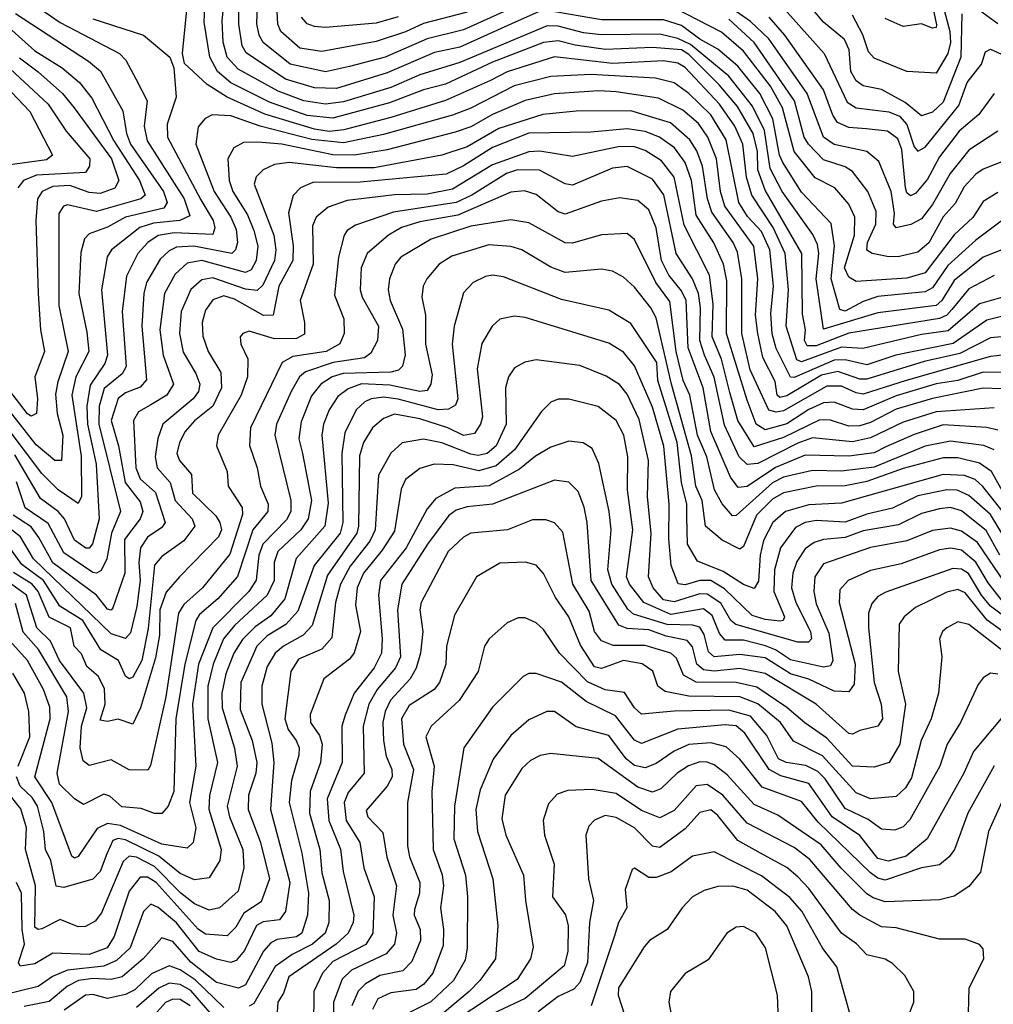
# Model space of a CAD drawing. Extents: x 1308313 to 1441400, y 959662 to 1036319.
# Tile 270 of 656: x 1348784 to 1351463, y 998230 to 1000938. Entities that reach past the tile are written whole.
import ezdxf

# ---------------------------------------------------------------- set-up
doc = ezdxf.new("R2010")
doc.units = 0

msp = doc.modelspace()

# ---------------------------------------------------------------- linework, layer by layer
at = {"layer": '0CON10XD'}
for points in [[(1351475, 1000631.1), (1351395, 1000579.3), (1351344.2, 1000515), (1351295, 1000429), (1351265, 1000389.8), (1351235.8, 1000374.2), (1351195, 1000365.4), (1351188.3, 1000375), (1351191, 1000405), (1351181.9, 1000465), (1351147.3, 1000547.3), (1351115, 1000575.6), (1351025, 1000594), (1350995, 1000614.8), (1350950.4, 1000735), (1350845.4, 1000885), (1350795, 1000932.9), (1350625, 1001051.7)], [(1351376.1, 1000953.9), (1351373.6, 1000835), (1351325, 1000711.1), (1351295, 1000683.1), (1351265, 1000673), (1351220.2, 1000710.2), (1351155, 1000745.7), (1351105, 1000755.6), (1351085, 1000769.8), (1351071, 1000795), (1351066.2, 1000855), (1351053.3, 1000883.3), (1350995, 1000930.5), (1350875, 1001075.3)], [(1351303.8, 1001055), (1351342.9, 1000905), (1351345.1, 1000875), (1351337.1, 1000845), (1351305, 1000791.1), (1351225, 1000795.3), (1351135, 1000832.3), (1351119.1, 1000849.1), (1351104.1, 1000895.9), (1351075, 1000950.5)], [(1351495, 1000308.8), (1351435, 1000284.5), (1351355, 1000220.8), (1351320.6, 1000165), (1351305, 1000151.4), (1351145, 1000131.9), (1350995, 1000086.9), (1350974.9, 1000224.9), (1350982.2, 1000295), (1350979.3, 1000319.3), (1350966.5, 1000346.5), (1350881.3, 1000465), (1350848.7, 1000528.7), (1350832.8, 1000632.8), (1350799.9, 1000699.9), (1350735, 1000782.8), (1350629.1, 1000869.1), (1350595, 1000886.1), (1350545, 1000897.9), (1350385, 1000896.5), (1350335, 1000901.7), (1350265, 1000920.1), (1350235, 1000920.8), (1349995, 1000820.1), (1349885, 1000786), (1349805, 1000751.2), (1349675, 1000712.1), (1349625, 1000705.7), (1349565.4, 1000714.6), (1349495, 1000740.7), (1349385, 1000801.8), (1349354.2, 1000834.3), (1349343.8, 1000876.2), (1349340.8, 1000935), (1349351.1, 1001035)], [(1348797.6, 1000997.6), (1348895, 1000929.7), (1349058.8, 1000845), (1349076, 1000826), (1349103.3, 1000775), (1349134.5, 1000714.5), (1349126.5, 1000645), (1349134.3, 1000605), (1349236, 1000445), (1349252.2, 1000397.8), (1349224.5, 1000385.5), (1349152.1, 1000377.9), (1349114, 1000366), (1349036.2, 1000305), (1349024.1, 1000285.9), (1349009, 1000195), (1349024.9, 1000015), (1349017.7, 999992.3), (1348977.3, 999932.7), (1348968.5, 999875), (1348970.4, 999825), (1348994.4, 999715), (1349002, 999565), (1348983.8, 999496.2), (1348975, 999484.4), (1348966.2, 999483.8), (1348935, 999506.3), (1348906.9, 999565), (1348890, 999585), (1348840.9, 999620.9), (1348770.8, 999740.8)], [(1350215, 1001005.5), (1350005, 1000909.5), (1349905, 1000885.1), (1349789.7, 1000835), (1349691.4, 1000808.6), (1349625, 1000794.1), (1349528.1, 1000815), (1349453.8, 1000875), (1349442.3, 1000895), (1349436.2, 1000926.2), (1349439.2, 1001005)], [(1351465, 1000234.2), (1351395, 1000197.1), (1351349, 1000141), (1351334.8, 1000125.2), (1351315, 1000115.8), (1351065, 1000075.9), (1350975, 1000040.8), (1350950.9, 1000040.9), (1350943.3, 1000055), (1350946, 1000085), (1350937.4, 1000127.4), (1350935.6, 1000295), (1350835, 1000469), (1350814.8, 1000524.8), (1350813.7, 1000575), (1350801.5, 1000625), (1350759.2, 1000699.2), (1350708.7, 1000758.7), (1350625, 1000842.3), (1350605, 1000854.6), (1350525, 1000860.9), (1350396, 1000856), (1350312.5, 1000867.5), (1350265, 1000879.6), (1350225, 1000874.7), (1350085, 1000820.9), (1349955, 1000760), (1349895, 1000744.7), (1349801.2, 1000708.8), (1349645, 1000666.5), (1349575, 1000674.4), (1349471.1, 1000711.1), (1349365, 1000764), (1349327.8, 1000795), (1349306.5, 1000835), (1349291.2, 1000931.2), (1349293.1, 1000975)], [(1350211, 1000959), (1350155.4, 1000934.6), (1349995, 1000862.5), (1349925, 1000847.6), (1349795, 1000792), (1349655, 1000748.3), (1349595, 1000750.4), (1349515, 1000774.5), (1349406.9, 1000846.9), (1349396.2, 1000866.2), (1349387, 1000925), (1349386.5, 1000985)], [(1350015, 1000958.5), (1349895, 1000927.1), (1349845, 1000903.9), (1349765, 1000877.4), (1349615, 1000850.3), (1349555, 1000859.2), (1349502.3, 1000905), (1349494.2, 1000925), (1349490.5, 1000995)], [(1351475, 1000462.6), (1351435, 1000437.3), (1351405.9, 1000394.1), (1351355, 1000346.4), (1351275, 1000241.9), (1351225, 1000226.7), (1351085, 1000218), (1351065, 1000230), (1351053.4, 1000255), (1351080.5, 1000345), (1351081.3, 1000395), (1351065, 1000430.3), (1351026.4, 1000475), (1350972.9, 1000502.9), (1350915.1, 1000575), (1350882.7, 1000695), (1350849.9, 1000755), (1350775, 1000851.5), (1350715, 1000903.4), (1350585, 1000970.6)], [(1350865, 1000993.3), (1350997, 1000845), (1351060.5, 1000710.5), (1351085.6, 1000695.6), (1351175, 1000684), (1351205, 1000672.6), (1351225, 1000649.8), (1351245, 1000588.1), (1351255, 1000575.7), (1351275, 1000586.8), (1351367.9, 1000702.1), (1351390.6, 1000765), (1351430, 1000815), (1351440.8, 1000849.3), (1351455, 1000856.8), (1351485, 1000842.7)], [(1351295, 1000975.7), (1351306.7, 1000923.3), (1351305, 1000916.7), (1351295.3, 1000914.7), (1351265, 1000926), (1351215, 1000919.2), (1351165, 1000941.1)], [(1348772.2, 1000955), (1348973.3, 1000823.4), (1349005.8, 1000795.8), (1349067.5, 1000687.5), (1349077.3, 1000625), (1349089.1, 1000595), (1349179.4, 1000465), (1349189.5, 1000435), (1349180.8, 1000419.1), (1349075.3, 1000395), (1349025, 1000367.2), (1348975, 1000349), (1348961.7, 1000335), (1348952.4, 1000297.6), (1348946.4, 1000185), (1348968.5, 1000078.5), (1348974, 1000025), (1348938.3, 999955), (1348927.1, 999905), (1348953.2, 999736.8), (1348953.9, 999626.1), (1348945, 999607.1), (1348890, 999645), (1348845, 999689.4), (1348708.7, 999868.7)], [(1351515, 1000182.1), (1351425, 1000155.8), (1351338.4, 1000081.6), (1351265, 1000071.6), (1351103.8, 1000033.8), (1351045, 1000036.6), (1350935, 999996.5), (1350921.8, 1000001.8), (1350893.1, 1000095), (1350898.8, 1000195), (1350889.8, 1000295), (1350856.5, 1000366.5), (1350797.9, 1000455), (1350783.2, 1000505), (1350773.1, 1000595), (1350751.8, 1000645), (1350709, 1000705), (1350615, 1000806.7), (1350595, 1000817.9), (1350555, 1000824.2), (1350415, 1000816.9), (1350255, 1000835.4), (1350125, 1000794.2), (1350079.3, 1000770.7), (1349955, 1000715.6), (1349805, 1000668.7), (1349675.4, 1000634.6), (1349635, 1000629.8), (1349595, 1000636.3), (1349458.3, 1000678.3), (1349354.9, 1000724.9), (1349299.5, 1000759.5), (1349236.9, 1000816.9), (1349231.5, 1000845), (1349243.8, 1000965)], [(1349825, 1000945.4), (1349765, 1000928.5), (1349625, 1000916), (1349595, 1000919.2), (1349575, 1000926.5), (1349559, 1000945)], [(1351495, 1000391.9), (1351415, 1000331.2), (1351337.9, 1000262.1), (1351295, 1000200.4), (1351275, 1000189.5), (1351145, 1000176.2), (1351105, 1000162.9), (1351055, 1000136.4), (1351040.4, 1000140.4), (1351016.7, 1000225), (1351026, 1000316), (1351016.8, 1000376.8), (1350935, 1000462.9), (1350883.5, 1000545), (1350874.5, 1000565), (1350856.2, 1000665), (1350820.1, 1000735), (1350759.6, 1000809.6), (1350705, 1000857.1), (1350655, 1000883.8), (1350605, 1000921.7), (1350555, 1000937.1), (1350385, 1000937.3), (1350235, 1000962.8)], [(1351464.6, 1000735), (1351422.6, 1000677.4), (1351368.8, 1000631.2), (1351315, 1000560.4), (1351281.3, 1000498.7), (1351249.2, 1000460.8), (1351235, 1000453.6), (1351225, 1000461.4), (1351221, 1000475), (1351210.6, 1000580.6), (1351200, 1000610), (1351171.5, 1000631.5), (1351112.7, 1000637.3), (1351065, 1000640.9), (1351034.1, 1000655), (1351020.8, 1000675), (1350995.1, 1000745.1), (1350888.9, 1000895), (1350845.8, 1000945)], [(1351475, 1000926.7), (1351425, 1000963)], [(1348745, 1000924.1), (1348825, 1000852.4), (1348901, 1000805), (1348948.5, 1000765), (1348981.8, 1000721.8), (1349042.4, 1000605), (1349113.5, 1000495), (1349128.6, 1000455), (1349116.9, 1000445), (1348995, 1000410.6), (1348915, 1000428.8), (1348904.7, 1000425), (1348891.9, 1000405), (1348891.7, 1000151.7), (1348917.1, 1000025), (1348888.3, 999941.7), (1348882.6, 999907.4), (1348887, 999855), (1348902.3, 999795), (1348898.7, 999725), (1348880.7, 999725), (1348828.7, 999768.7), (1348715, 999912.6)], [(1348985, 1000939.7), (1349124.6, 1000895), (1349196.9, 1000835), (1349208.1, 1000805), (1349214.3, 1000725), (1349189.2, 1000650.8), (1349190.6, 1000615), (1349282.2, 1000442.2), (1349316.2, 1000385), (1349320.3, 1000365), (1349315, 1000346.9), (1349208.5, 1000351.5), (1349165, 1000344.6), (1349136.3, 1000325), (1349108.4, 1000295), (1349077.9, 1000232.1), (1349066.1, 1000135), (1349076.5, 999983.5), (1349066.1, 999963.9), (1349016.5, 999923.5), (1349002.5, 999875), (1349001.9, 999825), (1349061.1, 999585), (1349036.2, 999525), (1349023.7, 999455), (1349007.6, 999422.4), (1348995, 999415.4), (1348985, 999417.6), (1348905, 999471.3), (1348861.7, 999551.7), (1348798.4, 999595), (1348775, 999666.6)], [(1351495, 1000550.9), (1351435, 1000526.9), (1351415, 1000513), (1351382.1, 1000477.9), (1351357.4, 1000432.6), (1351325, 1000395.6), (1351285, 1000324.1), (1351255, 1000298.2), (1351205, 1000286.4), (1351175, 1000285.9), (1351129.2, 1000295), (1351115, 1000303.9), (1351116.4, 1000325), (1351139.8, 1000375), (1351140.1, 1000409.9), (1351117, 1000465), (1351075, 1000520), (1351055, 1000532.6), (1350995, 1000552.6), (1350954.1, 1000595), (1350942.4, 1000615), (1350915.3, 1000715), (1350805.1, 1000875), (1350735, 1000939)], [(1348744.6, 1000814.7), (1348861.9, 1000705), (1348911.5, 1000631.5), (1348976.5, 1000555), (1348976.2, 1000535), (1348965, 1000517.1), (1348829.6, 1000510.4), (1348794.3, 1000495.7), (1348778.8, 1000475)], [(1348783, 1000833), (1348835, 1000794.1), (1348901.2, 1000735), (1348933.9, 1000695), (1349036, 1000555), (1349057, 1000495), (1349045.9, 1000474.1), (1349005, 1000460), (1348975, 1000462.8), (1348922.1, 1000482.1), (1348875, 1000479.3), (1348845.2, 1000465), (1348833.2, 1000445), (1348828.6, 1000385), (1348834.6, 1000185), (1348841.3, 1000085), (1348852, 1000025), (1348825.8, 999955), (1348832.7, 999895), (1348829.8, 999855), (1348815, 999846.8), (1348805, 999853.9), (1348745, 999932.8)], [(1351485, 1000121.7), (1351445, 1000111.2), (1351352.5, 1000047.5), (1351194.8, 1000015.2), (1351115, 999988.5), (1351055, 1000002.3), (1351025, 1000001.4), (1350915, 999953.8), (1350904.5, 999954.5), (1350865, 1000033.7), (1350854, 1000074), (1350850.7, 1000129.3), (1350858, 1000205), (1350848.1, 1000305), (1350825.3, 1000355), (1350786.3, 1000396.3), (1350762.5, 1000435), (1350727.5, 1000607.5), (1350685, 1000676.4), (1350625, 1000734.3), (1350584.1, 1000764.1), (1350533.2, 1000776.8), (1350355, 1000786.7), (1350245, 1000781.9), (1350144.6, 1000755.4), (1350025, 1000694.1), (1349975, 1000675.4), (1349785, 1000622.4), (1349675, 1000599.4), (1349588, 1000608), (1349445.2, 1000645.2), (1349365, 1000673.1), (1349313.6, 1000676.4), (1349294.4, 1000665.6), (1349275, 1000643.3), (1349268.7, 1000595), (1349319.2, 1000465), (1349364.4, 1000395), (1349379.5, 1000360.5), (1349383.2, 1000325), (1349377.4, 1000305), (1349367.5, 1000295), (1349262.5, 1000315), (1349215, 1000311.8), (1349195, 1000302.4), (1349170.6, 1000279.4), (1349132.8, 1000215), (1349125.2, 1000185), (1349120.1, 1000095), (1349133, 999947), (1349115, 999927), (1349075, 999911.2), (1349055, 999895.9), (1349035.3, 999835), (1349055.9, 999765.9), (1349074.4, 999664.4), (1349115, 999611.6), (1349122.9, 999585), (1349115, 999564.8), (1349072.3, 999507.7), (1349072.8, 999415), (1349040.2, 999319.8), (1349035, 999313.4), (1349025, 999316.4), (1348995.2, 999355), (1348875, 999443.4), (1348836.6, 999513.4), (1348815, 999543.3), (1348766.2, 999575)], [(1348725, 1000775.5), (1348811.2, 1000685), (1348874.1, 1000565), (1348857.6, 1000552.4), (1348743.5, 1000536.5)], [(1351495, 1000066.7), (1351455, 1000062.8), (1351370.3, 1000019.7), (1351272, 999998), (1351115, 999948.6), (1351095, 999949.3), (1351035, 999970), (1350990.2, 999959.8), (1350895, 999903.4), (1350875, 999898.6), (1350868.3, 999905), (1350862.7, 999942.7), (1350828.8, 1000008.8), (1350814.7, 1000075), (1350808.8, 1000125), (1350814.5, 1000225), (1350803.9, 1000315), (1350723.9, 1000425), (1350712.3, 1000465), (1350701, 1000555), (1350676.8, 1000615), (1350651.9, 1000651.9), (1350608.5, 1000688.5), (1350541.9, 1000721.9), (1350425, 1000739.4), (1350377.7, 1000742.3), (1350255, 1000734.1), (1350174.7, 1000715.3), (1350085, 1000677.3), (1350025, 1000643.1), (1349981.6, 1000628.4), (1349795, 1000579.4), (1349704.9, 1000565.1), (1349645, 1000566.1), (1349505, 1000595.1), (1349438.8, 1000601.2), (1349400, 1000600), (1349372.9, 1000585), (1349356.6, 1000555), (1349360.4, 1000495), (1349370.3, 1000465), (1349411, 1000401), (1349428.3, 1000358.3), (1349438.7, 1000315), (1349434.3, 1000275), (1349420.5, 1000249.5), (1349405, 1000242.1), (1349284.5, 1000275.5), (1349245, 1000268.1), (1349212, 1000238), (1349182.3, 1000185), (1349169.2, 1000085), (1349178.5, 1000015), (1349207.1, 999935), (1349188.9, 999905), (1349145, 999878.4), (1349110.9, 999859.1), (1349097.3, 999835), (1349103.4, 999705), (1349115.2, 999675), (1349157.4, 999637.4), (1349183.9, 999555), (1349175, 999540.7), (1349135, 999514.4), (1349116, 999485), (1349111.2, 999445), (1349115.6, 999395), (1349106.4, 999323.6), (1349088.5, 999251.5), (1349075, 999235.6), (1349035, 999248.8), (1348821.4, 999455), (1348786, 999515), (1348735.1, 999555.1)], [(1351495, 1000015.6), (1351455, 1000011.8), (1351222.5, 999945), (1351105, 999908.2), (1351085, 999911.1), (1351045, 999930.2), (1351005, 999929.5), (1350885, 999862), (1350865, 999858), (1350845, 999864.1), (1350793.9, 999975), (1350770.3, 1000075), (1350770.8, 1000225), (1350758.6, 1000298.6), (1350747, 1000325), (1350688.4, 1000408.4), (1350676.5, 1000445), (1350662.7, 1000535), (1350647.1, 1000577.1), (1350627.6, 1000607.6), (1350574.4, 1000654.4), (1350465, 1000687.1), (1350315, 1000686.4), (1350223, 1000677), (1350101.8, 1000638.2), (1350015, 1000588.3), (1349945, 1000564.9), (1349759.3, 1000530.7), (1349655, 1000530.4), (1349524.9, 1000545.1), (1349485, 1000539.8), (1349453.8, 1000525), (1349434.1, 1000505.9), (1349428.9, 1000485), (1349482.6, 1000345), (1349488.7, 1000305), (1349485.1, 1000275), (1349452.8, 1000207.2), (1349437.4, 1000192.6), (1349405, 1000196.9), (1349315, 1000227.7), (1349285, 1000222.4), (1349254.2, 1000195.8), (1349228.5, 1000135), (1349223.4, 1000075), (1349233.6, 1000023.6), (1349268.5, 999965), (1349279.4, 999935), (1349276.2, 999915), (1349261.2, 999895), (1349178, 999825), (1349163.8, 999786.2), (1349156.2, 999735), (1349162.2, 999705), (1349197.4, 999665), (1349211.1, 999615), (1349258, 999565), (1349265.6, 999545), (1349235.5, 999504.5), (1349175, 999461.5), (1349155, 999437.3), (1349136.8, 999263.2), (1349120.2, 999175), (1349095, 999129.7), (1349085, 999125.2), (1349075, 999131.8), (1349055.2, 999175), (1349006.8, 999205), (1348957.3, 999285), (1348894.4, 999324.4), (1348849, 999395), (1348789.7, 999439.7), (1348751.7, 999491.7)], [(1351495, 999967.8), (1351435, 999968.1), (1351365.1, 999945.1), (1351305, 999936.4), (1351195, 999902.8), (1351105, 999864.9), (1351075, 999866.6), (1351025, 999885.4), (1350995, 999883.8), (1350955, 999865.9), (1350895, 999826.6), (1350835, 999810), (1350810.2, 999825), (1350785, 999891.3), (1350728.2, 1000075), (1350729.4, 1000219.4), (1350720.6, 1000265), (1350693.6, 1000323.6), (1350645, 1000400), (1350631.8, 1000495), (1350614.6, 1000544.6), (1350585.2, 1000585), (1350544.5, 1000614.5), (1350505, 1000629.9), (1350455, 1000637.9), (1350355, 1000628.1), (1350185, 1000626), (1350085, 1000586.6), (1350005, 1000535.4), (1349957, 1000513), (1349720.7, 1000490.7), (1349590.5, 1000489.5), (1349556.2, 1000475), (1349535.9, 1000454.1), (1349523.8, 1000406.2), (1349536.2, 1000316.2), (1349535.4, 1000275), (1349496.4, 1000205), (1349481.2, 1000125), (1349455, 1000124.3), (1349375, 1000169.4), (1349345, 1000178.5), (1349315, 1000166.8), (1349295, 1000138.8), (1349285.9, 1000105), (1349287.7, 1000067.7), (1349302.7, 1000025), (1349337.1, 999967.1), (1349338.7, 999925), (1349315.4, 999874.6), (1349265, 999834.8), (1349238.8, 999805), (1349223.3, 999775), (1349216.5, 999745), (1349223.3, 999725), (1349256.9, 999686.9), (1349258.9, 999635), (1349323, 999573), (1349334.8, 999555), (1349338.7, 999535), (1349330.9, 999515), (1349223.3, 999405), (1349187, 999363), (1349169.3, 999315), (1349168, 999245), (1349157.6, 999182.4), (1349115.9, 999045), (1349095, 998999.7), (1349055, 999013.5), (1349025, 999007.3), (1349005, 999010.8), (1349018.9, 999055), (1349017.1, 999097.1), (1349001, 999131), (1348968.9, 999158.9), (1348953.4, 999193.4), (1348933.7, 999215), (1348923.3, 999265), (1348864.6, 999294.6), (1348835, 999364.8), (1348818.5, 999385), (1348766.8, 999416.8)], [(1351485, 999922.5), (1351435, 999924.2), (1351295, 999896.2), (1351195, 999866.2), (1351125, 999829.6), (1351095, 999820.7), (1351065, 999819.7), (1351015, 999836.4), (1350985, 999837.3), (1350885, 999788.8), (1350805, 999763.3), (1350759.4, 999835), (1350738.1, 999911.9), (1350715, 1000004.2), (1350688.7, 1000065), (1350691.6, 1000155), (1350682, 1000235), (1350612.4, 1000372.4), (1350584.9, 1000505), (1350549.4, 1000549.4), (1350505, 1000578.1), (1350475, 1000587.6), (1350435, 1000589), (1350305, 1000561.5), (1350215, 1000575.9), (1350185, 1000574.6), (1350085, 1000538.8), (1349975, 1000471.2), (1349905, 1000458.3), (1349815, 1000456.4), (1349685, 1000440.6), (1349632.4, 1000422.4), (1349599.8, 1000395), (1349589.1, 1000370.9), (1349591.2, 1000265), (1349555.3, 1000165), (1349567.5, 1000105), (1349567.5, 1000072.5), (1349545, 1000060.9), (1349485, 1000059.7), (1349415, 1000080.7), (1349397.5, 1000075), (1349390, 1000065), (1349392.5, 1000045), (1349411.2, 1000005), (1349410.2, 999955), (1349393, 999905), (1349330.2, 999795), (1349325.3, 999765.3), (1349354.2, 999695), (1349357.3, 999655), (1349396.2, 999596.2), (1349396.6, 999576.6), (1349362.2, 999467.8), (1349286.3, 999375), (1349235, 999328.8), (1349221.1, 999305), (1349185.6, 999075), (1349143.9, 998886.1), (1349136.4, 998873.6), (1349085, 998874.6), (1349035, 998901.9), (1348975, 998886.7), (1348958.8, 998898.8), (1348950.4, 998935), (1348954, 998995), (1348968.5, 999045), (1348960.5, 999085), (1348893.4, 999175), (1348868.2, 999228.2), (1348831.2, 999265), (1348802.8, 999355), (1348751.7, 999391.7)], [(1351465, 999870.4), (1351305, 999859.4), (1351215, 999830.6), (1351125, 999787.6), (1351075, 999777.1), (1350965, 999787.6), (1350925, 999773.1), (1350815, 999716.7), (1350785, 999713.9), (1350763.1, 999735), (1350722.7, 999822.7), (1350695, 999954.7), (1350668.4, 1000015), (1350655.6, 1000055.6), (1350657.1, 1000145), (1350651.1, 1000185), (1350635, 1000225.3), (1350590.4, 1000295), (1350556.1, 1000456.1), (1350525, 1000499), (1350455, 1000534.2), (1350415, 1000529.5), (1350305, 1000482.5), (1350285, 1000486), (1350213.9, 1000523.9), (1350153.5, 1000525), (1350122.8, 1000515), (1350027.7, 1000455), (1349985, 1000435.1), (1349812.1, 1000407.9), (1349707.5, 1000372.5), (1349685, 1000358.2), (1349676.8, 1000345), (1349660.6, 1000285), (1349649.9, 1000179.9), (1349675.3, 1000115), (1349676.3, 1000075), (1349665, 1000046.2), (1349626.6, 1000025), (1349535, 1000011.1), (1349505.6, 999995), (1349418.6, 999815), (1349416.2, 999766.2), (1349437.1, 999705), (1349446, 999655), (1349467.8, 999605), (1349466.8, 999585), (1349425, 999534.8), (1349383.5, 999406.5), (1349328.6, 999345), (1349278.3, 999301.7), (1349268.1, 999285), (1349237.8, 999165), (1349213.3, 999015), (1349208, 998815), (1349192.3, 998775), (1349175.2, 998754.8), (1349155, 998754.8), (1349118, 998768), (1349065, 998772.8), (1349032, 998802), (1349015, 998807.3), (1348959, 998779), (1348934.6, 998794.6), (1348893.5, 998835), (1348886.8, 998865), (1348917.6, 999035), (1348913.9, 999075), (1348835.2, 999205.2), (1348793.2, 999253.2), (1348771.8, 999331.8)], [(1351475, 999808.5), (1351445, 999816.4), (1351325, 999823.1), (1351245, 999797.1), (1351167.2, 999762.8), (1351135, 999746.6), (1351065, 999737), (1350945, 999740.1), (1350863.8, 999706.2), (1350785, 999653.4), (1350760.9, 999650.9), (1350739.3, 999679.3), (1350685.8, 999805), (1350664.5, 999925), (1350623.1, 1000035), (1350617.3, 1000165), (1350605, 1000191.6), (1350569.5, 1000235), (1350549.9, 1000275), (1350535, 1000365.6), (1350514.9, 1000414.9), (1350485, 1000440.6), (1350435, 1000448.1), (1350385, 1000438.9), (1350285, 1000403), (1350265, 1000409.2), (1350205, 1000456.5), (1350172.8, 1000467.2), (1350135, 1000463.4), (1349989.7, 1000400.3), (1349885, 1000382.2), (1349834, 1000366), (1349798.1, 1000345), (1349739.5, 1000295), (1349723, 1000255), (1349720.3, 1000195), (1349725.9, 1000175), (1349771.4, 1000095), (1349768.4, 1000055), (1349749.6, 1000020.4), (1349732.6, 1000007.4), (1349646.1, 999995), (1349570.5, 999969.5), (1349554.1, 999955), (1349530.8, 999915), (1349490.7, 999825), (1349485.5, 999795), (1349529.4, 999615), (1349530.1, 999585), (1349517.9, 999562.1), (1349452.9, 999495), (1349441.9, 999465), (1349434, 999396), (1349413.9, 999365), (1349315.4, 999265), (1349276.1, 999165), (1349259.2, 999055), (1349268.3, 998885), (1349251, 998785), (1349268.3, 998715), (1349260.7, 998675), (1349245, 998658.9), (1349175, 998670.2), (1349061, 998721), (1349025, 998727.1), (1348996.5, 998713.5), (1348945, 998636.2), (1348935, 998631.1), (1348927, 998637), (1348872.4, 998785), (1348825.5, 998855), (1348867.9, 999015), (1348866.4, 999046.4), (1348849.2, 999095), (1348805, 999175.6), (1348748.5, 999238.5)], [(1351465, 999754.5), (1351437, 999767), (1351345, 999778.2), (1351275.3, 999765), (1351135, 999706.6), (1351045, 999695.9), (1350965, 999697.8), (1350885, 999679.5), (1350855, 999664), (1350755, 999573.9), (1350745, 999573.4), (1350716.2, 999606.2), (1350695.4, 999645), (1350674, 999735), (1350649.2, 999795), (1350627.9, 999905), (1350609.1, 999945), (1350589.8, 1000025), (1350572.9, 1000162.9), (1350533.8, 1000215), (1350475, 1000332.9), (1350455, 1000349.4), (1350385, 1000346.2), (1350305, 1000323.5), (1350285, 1000323.6), (1350185, 1000379.4), (1350135, 1000387.6), (1350025, 1000370.2), (1349915.6, 1000334.4), (1349832.8, 1000285), (1349816.9, 1000265), (1349801.1, 1000225), (1349797.4, 1000195), (1349802.7, 1000165), (1349836.9, 1000086.9), (1349844, 1000016), (1349836.8, 999985), (1349825.9, 999974.1), (1349805, 999968.5), (1349673.6, 999965), (1349643.7, 999955), (1349611.9, 999935), (1349586.9, 999903.1), (1349558.4, 999831.6), (1349551.8, 999785), (1349562.3, 999745), (1349586.7, 999615), (1349577.7, 999565), (1349557.1, 999535), (1349493.8, 999475), (1349483.9, 999445), (1349483.6, 999395), (1349464.9, 999355), (1349375, 999271.7), (1349344.4, 999235), (1349315.7, 999165), (1349301.3, 999105), (1349301.3, 999015), (1349327.9, 998895), (1349306.4, 998803.6), (1349303.8, 998766.2), (1349338.5, 998655), (1349334.4, 998625), (1349305, 998577.6), (1349265, 998571.5), (1349225, 998589), (1349166.6, 998636.6), (1349075, 998682.4), (1349054.5, 998685.5), (1349040, 998679.9), (1349023.5, 998643.5), (1349005.5, 998595), (1348985, 998574.1), (1348905, 998551), (1348884.4, 998554.4), (1348869.5, 998625), (1348855.1, 998655.1), (1348850.4, 998705), (1348832.6, 998775), (1348818.4, 998798.4), (1348785, 998829.5), (1348775.3, 998855)], [(1351538.9, 999548.9), (1351457.4, 999695), (1351425, 999718.2), (1351365, 999732.7), (1351325, 999732.6), (1351215, 999703.5), (1351115, 999668), (1351055, 999655.5), (1350975, 999654.9), (1350885, 999636.3), (1350855, 999618.5), (1350811.1, 999575), (1350775, 999488.9), (1350765, 999481.8), (1350716.6, 999506.6), (1350671.2, 999545), (1350661.2, 999615), (1350644.5, 999655), (1350631.9, 999738.1), (1350577.1, 999935), (1350535, 1000117.3), (1350520.8, 1000145), (1350475, 1000202.5), (1350445, 1000229.7), (1350415, 1000245.9), (1350385, 1000251.9), (1350285, 1000242.5), (1350245, 1000257.5), (1350165, 1000304.8), (1350135, 1000313.9), (1350075, 1000318.8), (1349973, 1000287), (1349937.6, 1000265), (1349903.7, 1000225), (1349894.2, 1000205), (1349890.5, 1000175), (1349900.2, 1000125), (1349900.6, 1000045), (1349919.1, 999960.9), (1349915.1, 999934.9), (1349905, 999917.9), (1349885, 999914.9), (1349802.3, 999932.3), (1349724.2, 999935.8), (1349687.3, 999922.7), (1349659.2, 999900.9), (1349635.5, 999865), (1349619.5, 999825), (1349615.2, 999794.8), (1349632.2, 999607.8), (1349623.3, 999545), (1349544.5, 999455.5), (1349513.5, 999345), (1349475, 999298), (1349431.8, 999268.2), (1349396.9, 999233.1), (1349373.4, 999195), (1349351.3, 999138.7), (1349340.2, 999085), (1349340.6, 999045), (1349374.4, 998934.5), (1349381.7, 998885), (1349354.6, 998775), (1349360.7, 998745), (1349397.5, 998655), (1349400.1, 998605), (1349385, 998540.6), (1349333.1, 998495), (1349305, 998488.1), (1349265, 998505.5), (1349227.2, 998535), (1349155, 998608.2), (1349105, 998634.2), (1349085, 998636.8), (1349068.1, 998621.9), (1349008.5, 998481.5), (1348991.6, 998458.4), (1348965, 998443.8), (1348945, 998442.2), (1348895, 998462.6), (1348845, 998437), (1348835, 998435.2), (1348825, 998441.9), (1348827.3, 998555), (1348799.7, 998655), (1348802.6, 998715), (1348786.8, 998766.8), (1348747.1, 998817.1)], [(1351486.7, 999586.7), (1351433.5, 999653.5), (1351412.6, 999672.6), (1351383.8, 999683.8), (1351325, 999686.7), (1351045, 999607.6), (1350955, 999603.5), (1350891.1, 999585), (1350856.2, 999555), (1350830.7, 999505), (1350820.8, 999465), (1350816.2, 999393.8), (1350805, 999373.1), (1350775, 999384.6), (1350719.8, 999419.8), (1350648.3, 999448.3), (1350621, 999495), (1350619.4, 999570.6), (1350619.2, 999605), (1350604.9, 999665), (1350592.9, 999775), (1350539.8, 999945), (1350537.2, 999995), (1350465, 1000102.5), (1350405, 1000138.8), (1350275, 1000168), (1350115, 1000230.4), (1350085, 1000235.2), (1350065, 1000231.6), (1350031.8, 1000215), (1350005, 1000186.7), (1349979.1, 1000095), (1349973.7, 1000045), (1349989.5, 999895), (1349982.7, 999877.3), (1349963.2, 999866.8), (1349935, 999864.7), (1349825, 999894.2), (1349785, 999899.5), (1349751.1, 999895), (1349733, 999887), (1349709.6, 999865), (1349678.4, 999801.6), (1349670, 999745), (1349672.8, 999555), (1349665.1, 999525), (1349593.7, 999436.3), (1349549.2, 999310.8), (1349516, 999274), (1349465, 999242.7), (1349436.6, 999215), (1349392.4, 999115), (1349390.5, 999040.5), (1349423.5, 998955), (1349435.9, 998895), (1349433.3, 998865), (1349413.4, 998805), (1349412.4, 998765), (1349445.9, 998675), (1349470.9, 998575), (1349448.6, 998511.4), (1349400.2, 998479.8), (1349378.7, 998441.3), (1349355, 998417.7), (1349295, 998422.1), (1349275, 998436.6), (1349159.5, 998565), (1349135, 998579.1), (1349115, 998579.4), (1349085, 998540.6), (1349043.5, 998416.5), (1349024.2, 998385), (1348975, 998366.6), (1348875, 998370.5), (1348825, 998340.9), (1348784.6, 998334.6), (1348780.9, 998345), (1348797.3, 998395), (1348790.9, 998435), (1348789, 998535), (1348774.9, 998564.9)], [(1351542.4, 999432.4), (1351455, 999576.5), (1351395, 999628.8), (1351363.5, 999643.5), (1351335, 999644.7), (1351255, 999628.4), (1351185, 999593.8), (1351115, 999577.6), (1351055, 999555.6), (1350975, 999560.2), (1350945, 999554.9), (1350918.7, 999541.3), (1350877.3, 999485), (1350860.6, 999425), (1350859.1, 999365), (1350888.4, 999295), (1350884.8, 999285.2), (1350876.6, 999283.4), (1350835, 999287.6), (1350799.1, 999299.1), (1350722.7, 999372.7), (1350685, 999394.9), (1350655, 999395.7), (1350615, 999382.9), (1350595.7, 999385.7), (1350576.4, 999436.4), (1350569.7, 999510.3), (1350571.2, 999605), (1350556, 999765), (1350525, 999872.2), (1350475.6, 999985.6), (1350445, 1000022.9), (1350405, 1000048), (1350175, 1000118.2), (1350145, 1000122.4), (1350105, 1000113.8), (1350083.9, 1000095), (1350055, 1000046.9), (1350042.7, 999977.3), (1350057.2, 999845), (1350052, 999825), (1350035, 999799.4), (1350005, 999794), (1349962.2, 999815), (1349885, 999840.1), (1349815, 999852.5), (1349785, 999841), (1349754.7, 999815.3), (1349730, 999775), (1349718.3, 999738.3), (1349716, 999545), (1349711.1, 999525), (1349630.3, 999409.7), (1349588.9, 999271.1), (1349563.5, 999245), (1349510, 999215), (1349486.7, 999195), (1349465, 999158.5), (1349449.8, 999105), (1349449.8, 999055), (1349477.5, 998947.5), (1349483.2, 998895), (1349474.2, 998765), (1349526.8, 998565), (1349514.8, 998485), (1349498.4, 998461.6), (1349453.7, 998456.3), (1349435, 998446.5), (1349402.5, 998377.5), (1349379.5, 998350.5), (1349365, 998344.8), (1349325, 998353.9), (1349278, 998375), (1349215, 998453.5), (1349165, 998495.6), (1349145, 998504.7), (1349124, 998485), (1349087.5, 998385), (1349049.7, 998350.3), (1349015, 998334.5), (1348915, 998323.3), (1348874.3, 998305.7), (1348835, 998278.7), (1348745, 998256.2)], [(1351480.8, 999465), (1351442.8, 999532.8), (1351375, 999587), (1351345, 999596.2), (1351315, 999592.2), (1351265, 999579.1), (1351201.4, 999548.6), (1351105, 999532.3), (1351055, 999513.3), (1350995, 999508.1), (1350970, 999500), (1350945, 999482), (1350922.2, 999447.8), (1350910.7, 999415), (1350907.8, 999375), (1350919.7, 999335), (1350959.9, 999255), (1350962.6, 999235), (1350954.5, 999225.5), (1350924.8, 999225.2), (1350754.4, 999274.4), (1350740.6, 999285), (1350713.3, 999333.3), (1350675, 999357.7), (1350655, 999358.3), (1350585, 999336.8), (1350555, 999342.4), (1350527.2, 999375), (1350513.8, 999405), (1350521.4, 999525), (1350511.6, 999625), (1350514.1, 999725), (1350488.5, 999838.5), (1350455, 999907.6), (1350434.3, 999934.3), (1350397.6, 999957.6), (1350325, 999986.9), (1350205, 1000002.5), (1350173.8, 999996.2), (1350145, 999980), (1350128.6, 999955), (1350120.9, 999925), (1350122.3, 999825), (1350095, 999765.7), (1350069.7, 999745), (1350045, 999739.5), (1350025, 999742.5), (1349945, 999773.8), (1349895, 999784.2), (1349836.5, 999773.5), (1349805, 999745.4), (1349770.7, 999685), (1349761.5, 999535), (1349746.9, 999503.1), (1349693.3, 999435), (1349666.9, 999385), (1349652.4, 999335), (1349642.3, 999237.7), (1349615, 999206.8), (1349551, 999179), (1349529.8, 999145), (1349513.3, 999015), (1349522.9, 998985), (1349544.3, 998955), (1349553, 998935), (1349552.1, 998915), (1349531.9, 998845), (1349525.1, 998785), (1349560.5, 998645), (1349578.7, 998535), (1349576.1, 998475), (1349559.7, 998425), (1349545, 998414.7), (1349492.4, 998407.6), (1349475, 998398.9), (1349454.5, 998375.5), (1349405, 998282.9), (1349385.9, 998274.1), (1349325, 998289.3), (1349255, 998345.1), (1349205, 998402.7), (1349175, 998412.5), (1349123.5, 998355), (1349065.3, 998304.7), (1349035, 998297.4), (1348985, 998300.3), (1348945.3, 998294.7), (1348915, 998279.8), (1348865, 998237.5), (1348796.4, 998223.6)], [(1351510.7, 999365), (1351419.6, 999499.6), (1351375, 999531.1), (1351345, 999539.1), (1351295, 999532.9), (1351225, 999504.1), (1351125, 999486.4), (1350995, 999441.3), (1350971.4, 999405), (1350968.6, 999365), (1350975, 999330.8), (1351010.4, 999250.4), (1351021.4, 999175), (1351015, 999160.9), (1350995, 999156.8), (1350905, 999177), (1350863.1, 999205), (1350835.6, 999215.6), (1350775, 999231.3), (1350725, 999231.3), (1350709.4, 999249.4), (1350689.2, 999299.2), (1350665, 999317.7), (1350575, 999301.5), (1350501.5, 999335), (1350461.4, 999385), (1350453.2, 999405), (1350470.4, 999535), (1350456, 999645), (1350456.8, 999735), (1350446.2, 999795), (1350425, 999835.3), (1350375, 999874.2), (1350295, 999894.2), (1350265, 999894.2), (1350245, 999886.1), (1350219.5, 999860.5), (1350145.1, 999754.9), (1350095, 999711), (1350047, 999697), (1349976.2, 999713.8), (1349924.5, 999715.5), (1349885, 999703.7), (1349845, 999673.1), (1349833.6, 999646.4), (1349815, 999530.7), (1349781.5, 999478.5), (1349729.3, 999415), (1349712, 999375), (1349707.6, 999327.6), (1349721.7, 999255), (1349703.9, 999196.1), (1349691.5, 999178.5), (1349620.3, 999125), (1349583, 999027), (1349584, 999005), (1349608.7, 998968.7), (1349615.7, 998945), (1349611.2, 998895), (1349583.3, 998815), (1349581.2, 998755), (1349609.9, 998655), (1349615, 998591.4), (1349634.9, 998515), (1349634.5, 998455), (1349624.5, 998425.5), (1349589.8, 998395), (1349533.6, 998366.4), (1349486.8, 998333.2), (1349428.2, 998231.8), (1349415.3, 998224.7)], [(1351491.1, 999335), (1351448.5, 999388.5), (1351415, 999445.9), (1351375, 999478.5), (1351345.7, 999484.3), (1351315, 999479.9), (1351208.8, 999441.2), (1351125, 999422.9), (1351063.1, 999395), (1351040.3, 999369.7), (1351038.7, 999335), (1351082.4, 999165), (1351079.5, 999110.5), (1351065, 999088.9), (1351025, 999090.5), (1350955, 999123.5), (1350905, 999138.5), (1350835, 999182.1), (1350765, 999191.4), (1350695, 999185.6), (1350679.2, 999199.2), (1350666.7, 999246.7), (1350655, 999266.5), (1350635, 999272.7), (1350565, 999273.8), (1350473, 999303), (1350456.8, 999316.8), (1350412.6, 999385), (1350402.2, 999425), (1350411, 999535), (1350406, 999585), (1350377.1, 999717.1), (1350358.7, 999758.7), (1350333.9, 999773.9), (1350295, 999778.1), (1350245, 999761.6), (1350202.6, 999737.4), (1350158.9, 999701.1), (1350075.2, 999655.2), (1349981.2, 999648.8), (1349928.8, 999621.2), (1349905, 999592), (1349847.4, 999485), (1349776.1, 999395), (1349771, 999355), (1349781.2, 999235), (1349779.1, 999195), (1349759.2, 999155), (1349704.2, 999085), (1349679.2, 999025), (1349670.3, 998995), (1349670.6, 998895), (1349629.6, 998795), (1349634.1, 998735), (1349666.1, 998656.1), (1349674, 998595), (1349703.4, 998475), (1349701.3, 998455), (1349687.6, 998425), (1349654.8, 998394.8)], [(1351534.7, 999265), (1351455, 999325.1), (1351429.9, 999355), (1351394.5, 999414.5), (1351375, 999426.5), (1351351.3, 999428.7), (1351166.9, 999363.1), (1351145, 999350.8), (1351128.4, 999331.6), (1351119.6, 999305), (1351119, 999265), (1351135.1, 999115), (1351153.9, 999055), (1351158.2, 999015), (1351145.2, 998994.8), (1351095, 998982.5), (1351075, 998972.2), (1351065, 998974.2), (1350975, 999055.5), (1350835, 999139.4), (1350765, 999152.9), (1350695, 999145.8), (1350665, 999149.1), (1350646.8, 999165), (1350635, 999213.1), (1350620.4, 999230.4), (1350562.1, 999242.1), (1350515, 999260), (1350455, 999263), (1350432.1, 999272.1), (1350356.2, 999395), (1350345.5, 999555), (1350337.3, 999597.3), (1350320.4, 999640.4), (1350295, 999665.9), (1350255, 999671.1), (1350084.4, 999605.6), (1350015, 999598.2), (1349985, 999588.5), (1349965, 999574.4), (1349906.3, 999495)], [(1351505, 999242.7), (1351446.1, 999286.1), (1351385, 999361), (1351365, 999370.2), (1351335, 999362.7), (1351248.8, 999321.2), (1351217.2, 999295), (1351203.2, 999275), (1351201.1, 999145), (1351221.2, 999055), (1351205.4, 998945), (1351176.2, 998895), (1351135, 998881.4), (1351075, 998884.9), (1351005, 998961.3), (1350944.2, 999004.2), (1350895, 999046), (1350812.1, 999102.1), (1350755, 999115.1), (1350645, 999115.3), (1350610, 999135), (1350591.3, 999181.3), (1350575.3, 999195.3), (1350505, 999216.8), (1350416.8, 999216.8), (1350385, 999229.1), (1350365, 999255.4), (1350350.6, 999310.6), (1350305.8, 999385), (1350277.8, 999527.8), (1350255, 999554), (1350231.7, 999561.7), (1350195, 999562.1), (1350125.6, 999534.4), (1350025, 999525.2), (1350005, 999514.8), (1349962.7, 999475), (1349888.4, 999335), (1349885.2, 999315), (1349892.6, 999255), (1349887, 999195), (1349875, 999153.9)], [(1349906.3, 999495), (1349835.5, 999385), (1349823.3, 999315), (1349831.2, 999185), (1349817.9, 999155), (1349767.5, 999095), (1349744.1, 999055), (1349729.2, 998995), (1349731.9, 998865), (1349687.8, 998812.2), (1349676.7, 998785), (1349681.8, 998735), (1349719.5, 998675), (1349730.4, 998605), (1349759.1, 998525), (1349755.2, 998425), (1349736.3, 998393.7), (1349645, 998346.9), (1349616.7, 998315), (1349592.9, 998265), (1349592.6, 998167.4)], [(1351497.5, 999195), (1351395, 999273.9), (1351365, 999281.1), (1351334.4, 999265), (1351322.5, 999255), (1351314.6, 999235), (1351320.9, 999185), (1351311.9, 999085), (1351291.3, 999015), (1351263.9, 998955), (1351237.6, 998852.4), (1351221.2, 998825), (1351195, 998801.2), (1351125.2, 998794.8), (1351085, 998810.8), (1350993, 998913), (1350913.1, 998953.1), (1350877.5, 999005), (1350815, 999056.2), (1350765, 999075.6), (1350625, 999077.1), (1350559.9, 999089.9), (1350539.6, 999105), (1350525.9, 999145.9), (1350496.1, 999166.1), (1350445, 999175.1), (1350385, 999153.2), (1350365, 999158.1), (1350327, 999217), (1350295.1, 999295.1), (1350258.3, 999348.3), (1350225, 999414.5), (1350205, 999437.5), (1350175.8, 999445.7), (1350105, 999442.9), (1350040.4, 999405), (1349979.7, 999300.3), (1349957.9, 999215), (1349956.5, 999165), (1349939.2, 999115), (1349924.2, 999095), (1349855, 999051.5), (1349834.6, 999015), (1349839.6, 998945), (1349867.6, 998875), (1349851, 998785), (1349850.8, 998665), (1349856.2, 998635), (1349884.6, 998564.6), (1349884.2, 998535), (1349869.9, 998490.1), (1349869.6, 998475), (1349885.8, 998435), (1349886.8, 998405), (1349862.8, 998347.2), (1349838.3, 998321.7), (1349775, 998309), (1349735, 998285.5), (1349715, 998265.7), (1349697.7, 998225)], [(1351475, 999137.6), (1351455, 999140.7), (1351435, 999127.9), (1351421.1, 999108.9), (1351372.7, 999005), (1351335.6, 998945), (1351315.2, 998885), (1351254.1, 998775), (1351233, 998737), (1351215, 998717.9), (1351191.5, 998708.5), (1351155, 998711), (1351117.9, 998737.9), (1351055, 998767.7), (1351000.2, 998850.1), (1350979.9, 998869.9), (1350946.4, 998886.4), (1350892.5, 998895), (1350871.9, 998905), (1350839.2, 998969.2), (1350795, 999021.7), (1350735, 999038.7), (1350585, 999036.1), (1350495, 999027.7), (1350475.7, 999045), (1350447.5, 999087.5), (1350395, 999094.3), (1350346.3, 999116.3), (1350268.9, 999195), (1350225, 999260.4), (1350205, 999278.5), (1350175, 999292.7), (1350155, 999292.7), (1350125, 999278.5), (1350075.4, 999235), (1350062.5, 999215), (1350045.3, 999145), (1349993.3, 999065), (1349916, 998995), (1349901.7, 998965), (1349923.9, 998885), (1349917.5, 998815), (1349921.3, 998655), (1349945.8, 998585.8), (1349950, 998555), (1349942, 998495), (1349950.1, 998435), (1349949, 998391), (1349920.6, 998315), (1349895.6, 998285), (1349875, 998270.6), (1349805, 998261.4), (1349768.9, 998245), (1349754.5, 998215)], [(1348779.8, 998885), (1348811.5, 998965), (1348809, 999035), (1348796.7, 999085), (1348765, 999140)], [(1349875, 999153.9), (1349858.1, 999125), (1349804.2, 999065.8), (1349789.4, 999035), (1349783.3, 999005), (1349785.1, 998955), (1349792.2, 998912.2), (1349807.9, 998875), (1349808.4, 998855), (1349795, 998829.8), (1349737.4, 998762.6), (1349741.6, 998745), (1349782.5, 998702.5), (1349793.9, 998633.9), (1349821, 998555), (1349810.5, 998475), (1349820.5, 998425), (1349815.4, 998394.6), (1349792, 998368), (1349696.6, 998323.4), (1349670.9, 998299.1), (1349647.1, 998235), (1349648, 998165)], [(1351489, 999021), (1351408.3, 998925), (1351381.5, 998865), (1351280.7, 998685), (1351223.1, 998636.9), (1351173.5, 998623.5), (1351145, 998631), (1351095, 998693.7), (1351019, 998745), (1350955, 998837.3), (1350878.3, 998858.3), (1350845.8, 998875.8), (1350779.4, 998975), (1350755.3, 998995.3), (1350725, 998998.7), (1350595, 998986.7), (1350495, 998946.7), (1350475, 998956), (1350455, 998982.2), (1350422.7, 999022.7), (1350342.6, 999062.6), (1350275, 999115.2), (1350205, 999139.5), (1350185, 999139.6), (1350169, 999131), (1350085, 999047.1), (1350005.8, 998935), (1349980.3, 998775), (1349978.3, 998685), (1350010, 998585), (1350015.5, 998525), (1350014.8, 998385), (1350009.4, 998350.6), (1349977.7, 998295), (1349915, 998236.5), (1349833.9, 998196.1)], [(1351465, 998885.3), (1351392.5, 998755), (1351355.7, 998655), (1351340.9, 998635), (1351315, 998613.5), (1351265, 998604.9), (1351165, 998570.6), (1351145, 998576.2), (1351125, 998591), (1350980.4, 998730.4), (1350935, 998787.6), (1350827, 998827), (1350765, 998903.6), (1350727.3, 998937.3), (1350685, 998948.5), (1350625, 998943.9), (1350584.3, 998925.7), (1350535, 998892.2), (1350505, 998879.7), (1350475, 998886.4), (1350452.7, 998905), (1350405, 998968.8), (1350315, 998993), (1350255, 999035.3), (1350234, 999035), (1350185, 999011.9), (1350135, 998968.8), (1350086.1, 998903.9), (1350050.3, 998819.7), (1350038.6, 998765), (1350043.4, 998705), (1350086, 998575), (1350099.5, 998445), (1350093.3, 998355), (1350050, 998295), (1350020.3, 998265), (1349947, 998203)], [(1351508.1, 998835), (1351449.4, 998705), (1351427.2, 998592.8), (1351395, 998553.8), (1351355, 998526.8), (1351315, 998516.5), (1351165, 998511.7), (1351132.4, 998522.4), (1351115, 998533), (1351044.4, 998604.4), (1350988.6, 998668.6), (1350869.8, 998749.8), (1350805, 998779.5), (1350730.6, 998860.6), (1350695, 998888.4), (1350675, 998895.8), (1350655, 998896.3), (1350624.3, 998885.7), (1350592.7, 998865), (1350548.2, 998821.8), (1350525, 998813.4), (1350485, 998826.5), (1350375, 998905.7), (1350245, 998919.4), (1350215.9, 998914.1), (1350189.6, 998900.4), (1350165, 998878), (1350119.5, 998805), (1350110.6, 998739.4), (1350121.6, 998695), (1350169.8, 998585), (1350175.2, 998515), (1350196.9, 998386.9), (1350189.4, 998355), (1350152.3, 998297.7), (1349905.5, 998135)], [(1351394.7, 998205), (1351395.9, 998275), (1351436.5, 998355), (1351435, 998382.5), (1351424.3, 998394.3), (1351385, 998408.9), (1351315, 998409.1), (1351195, 998439.6), (1351155, 998443), (1351095, 998475.2), (1351075, 998490), (1350957.4, 998627.4), (1350915, 998661.3), (1350785, 998728.2), (1350718.2, 998805), (1350675, 998834.5), (1350645, 998830.2), (1350585, 998762.9), (1350545, 998742.9), (1350495, 998762.6), (1350425, 998809.6), (1350359.2, 998820.8), (1350292, 998818), (1350262.2, 998807.8), (1350239.2, 998780.8), (1350224.3, 998735.7), (1350227.5, 998695), (1350254.8, 998615), (1350249.8, 998525), (1350285.8, 998475.8), (1350292.6, 998445), (1350292.4, 998375), (1350282.1, 998335), (1350175, 998245.5), (1350085, 998203.8)], [(1351232.5, 998205), (1351243.8, 998235), (1351243.8, 998265), (1351219.1, 998309.1), (1351185, 998342.1), (1351165, 998354), (1351115, 998365.9), (1351085.9, 998395.9), (1351045, 998425.2), (1350955, 998548.3), (1350925, 998580.4), (1350895, 998605.9), (1350830.6, 998640.6), (1350760, 998680), (1350705, 998748.8), (1350685, 998764.4), (1350655, 998757), (1350615, 998712.3), (1350545, 998661), (1350525, 998664.8), (1350475, 998714.5), (1350425, 998743.5), (1350395, 998748.8), (1350365, 998736.2), (1350350.2, 998719.8), (1350341.6, 998695), (1350349.2, 998575), (1350363, 998515), (1350352, 998455), (1350346.4, 998345), (1350325, 998289.8), (1350308.4, 998271.6), (1350265, 998250.9), (1350210.8, 998209.2)], [(1351076.1, 998175), (1351032.5, 998332.5), (1350993.2, 998383.2), (1350935.5, 998485.5), (1350903, 998523), (1350825, 998582.6), (1350695, 998649.2), (1350635, 998637), (1350576.1, 998593.9), (1350535, 998578), (1350515, 998578.8), (1350475, 998604), (1350469.2, 998600.8), (1350449.7, 998545), (1350454.7, 998495), (1350431.4, 998455), (1350419.6, 998415), (1350356.4, 998225)], [(1350962.9, 998165), (1350963.7, 998265), (1350954, 998305), (1350894.8, 998445), (1350862.7, 998485), (1350785, 998543.3), (1350745.7, 998554.3), (1350705, 998553.9), (1350667.2, 998542.8), (1350635.2, 998524.8), (1350606.2, 998495), (1350565, 998435.4), (1350516.4, 998405), (1350502.1, 998387.9), (1350431.3, 998275), (1350430.4, 998255), (1350456, 998175)], [(1350871.6, 998185), (1350869.1, 998255), (1350836.2, 998385), (1350809.4, 998425), (1350775, 998443.5), (1350755, 998441.5), (1350729.2, 998425), (1350678.5, 998351.5), (1350615, 998314.4), (1350574.4, 998265), (1350569.5, 998235), (1350594.3, 998105)], [(1349654.8, 998394.8), (1349524.5, 998305), (1349509.9, 998260.1), (1349494.3, 998235), (1349491.5, 998195)], [(1349345, 998221.1), (1349266.5, 998296.5), (1349225, 998324.7), (1349195, 998335.7), (1349146.2, 998313.8), (1349100.6, 998269.4), (1349075, 998256.5), (1349025, 998245.5), (1348985, 998256.6), (1348965, 998254.7), (1348906.4, 998213.6)], [(1349325, 998185.9), (1349255, 998267.3), (1349225, 998284.5), (1349195, 998287.7), (1349166.3, 998273.6), (1349105, 998220.5)], [(1349252.6, 998225), (1349225, 998242.5), (1349205, 998244.1), (1349185, 998234.2), (1349147.7, 998192.3)]]:
    msp.add_lwpolyline(points, dxfattribs=at)

doc.saveas('drawing.dxf')
